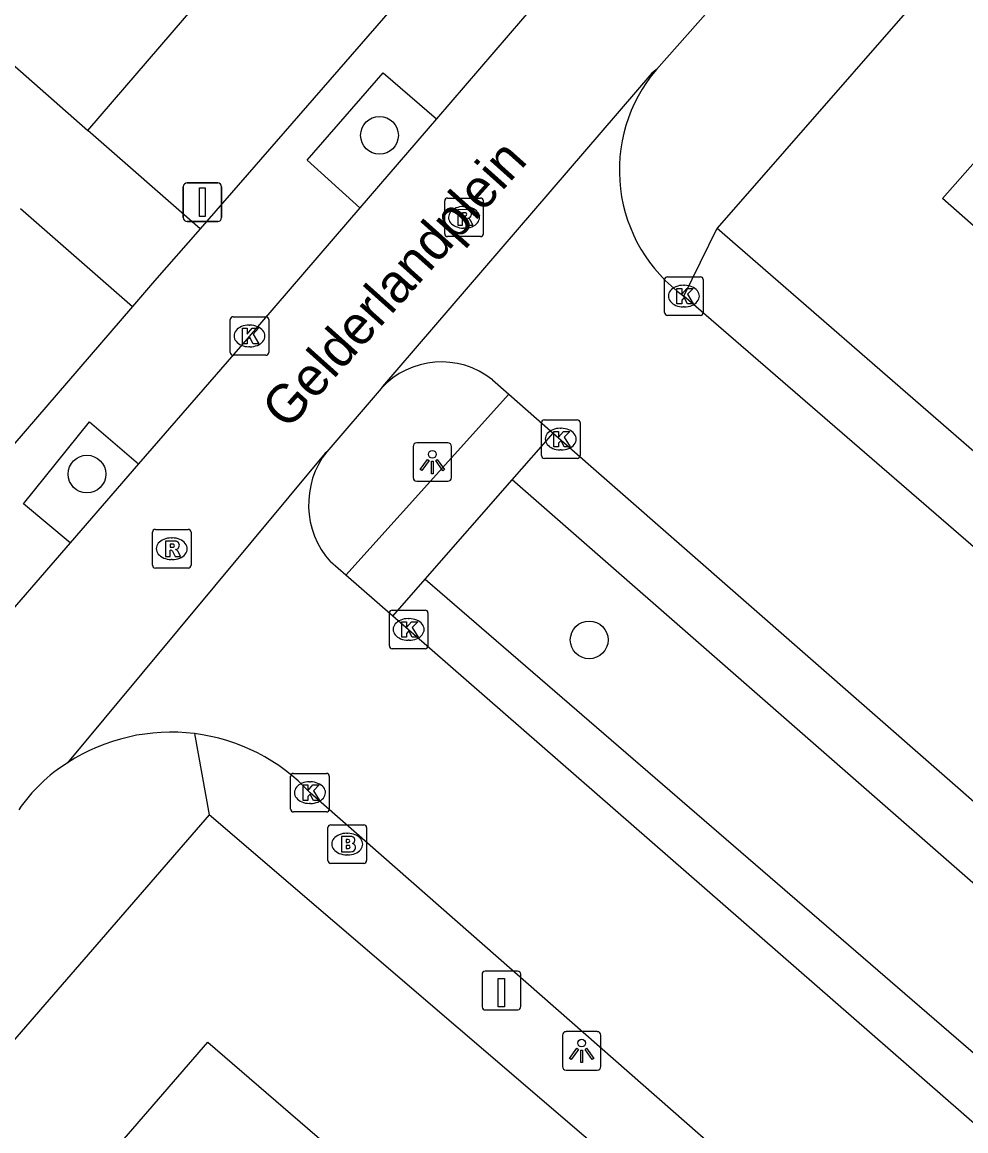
# Model space of a CAD drawing. Extents: x 158352 to 159489, y 383828 to 384597.
# Drawn here: x 159037.04 to 159061.49, y 384068.15 to 384096.89 of the extents above; entities that cross this region are included whole.
import ezdxf

# ---------------------------------------------------------------- set-up
doc = ezdxf.new("R2010")
doc.units = 0
for name, color, linetype in [('IMGEO_Boom', 7, 'Continuous'), ('IMGEO_Brandkraan', 7, 'Continuous'), ('IMGEO_Groenvoorziening', 7, 'Continuous'), ('IMGEO_Kolk', 7, 'Continuous'), ('IMGEO_Laadpaal', 7, 'Continuous'), ('IMGEO_Lichtpunt', 7, 'Continuous'), ('IMGEO_Openbare_ruimte_label', 7, 'Continuous'), ('IMGEO_Pand', 7, 'Continuous'), ('IMGEO_Rijbaan_lokaal_open', 7, 'Continuous'), ('IMGEO_Rioolput', 7, 'Continuous'), ('IMGEO_Verkeersbordpaal', 7, 'Continuous'), ('IMGEO_Voetpad_halfverhard', 7, 'Continuous'), ('IMGEO_Voetpad_open', 7, 'Continuous')]:
    doc.layers.add(name, color=color, linetype=linetype)

msp = doc.modelspace()

# ---------------------------------------------------------------- linework, layer by layer
at = {"layer": 'IMGEO_Boom'}
for centre in [(159046.299, 384093.956), (159038.72, 384085.175), (159051.732, 384080.877)]:
    msp.add_circle(centre, 0.489, dxfattribs=at)
at = {"layer": 'IMGEO_Brandkraan'}
for p, q in [((159045.038, 384076.084), (159045.89, 384076.084)), ((159044.963, 384075.158), (159044.963, 384076.01)), ((159045.451, 384075.864), (159045.476, 384075.864)), ((159045.964, 384076.01), (159045.964, 384075.158)), ((159045.474, 384075.304), (159045.449, 384075.304)), ((159045.89, 384075.084), (159045.038, 384075.084))]:
    msp.add_line(p, q, dxfattribs=at)
for points in [[(159045.038, 384076.084), (159045.89, 384076.084)], [(159044.963, 384075.158), (159044.963, 384076.01)], [(159045.311, 384075.784), (159045.311, 384075.384), (159045.524, 384075.384)], [(159045.542, 384075.784), (159045.311, 384075.784)], [(159045.964, 384076.01), (159045.964, 384075.158)], [(159045.49, 384075.703), (159045.436, 384075.703), (159045.436, 384075.627)], [(159045.436, 384075.627), (159045.489, 384075.627)], [(159045.498, 384075.551), (159045.436, 384075.551), (159045.436, 384075.47)], [(159045.436, 384075.47), (159045.498, 384075.47)], [(159045.89, 384075.084), (159045.038, 384075.084)]]:
    msp.add_lwpolyline(points, dxfattribs=at)
for centre, radius, start, end in [((159045.04, 384076.008), 0.0765, 91.552, 178.448), ((159045.04, 384076.008), 0.0765, 91.552, 178.448), ((159045.888, 384076.008), 0.0765, 1.552, 88.448), ((159045.888, 384076.008), 0.0765, 1.552, 88.448), ((159045.546, 384075.639), 0.145, 59.4692, 91.5367), ((159045.571, 384075.686), 0.0922, 285.5137, 58.1501), ((159045.491, 384075.665), 0.0379, 267.8285, 90.9355), ((159045.499, 384075.51), 0.0404, 269.8759, 90.5077), ((159045.576, 384075.494), 0.105, 301.3115, 78.989), ((159045.53, 384075.635), 0.251, 268.6676, 293.5347), ((159045.04, 384075.16), 0.0765, 181.552, 268.448), ((159045.04, 384075.16), 0.0765, 181.552, 268.448), ((159045.888, 384075.16), 0.0765, 271.552, 358.448), ((159045.888, 384075.16), 0.0765, 271.552, 358.448)]:
    msp.add_arc(centre, radius, start, end, dxfattribs=at)
for centre, major_axis, ratio, start_param, end_param in [((159045.45, 384075.584), (-0.387, 0.002), 0.722429, 4.712389, 7.853982), ((159045.475, 384075.584), (-0.39, 0.002), 0.717154, 1.570796, 4.712389)]:
    msp.add_ellipse(centre, major_axis=major_axis, ratio=ratio, start_param=start_param, end_param=end_param, dxfattribs=at)
at = {"layer": 'IMGEO_Groenvoorziening'}
for points in [[(159038.743, 384094.084), (159046.256, 384102.828), (159051.561, 384102.933)], [(159047.486, 384082.448), (159082.23, 384052.422), (159084.241, 384054.827), (159049.737, 384085.023)]]:
    msp.add_lwpolyline(points, dxfattribs=at)
at = {"layer": 'IMGEO_Kolk'}
for p, q in [((159053.685, 384089.363), (159053.685, 384090.215)), ((159053.76, 384090.289), (159054.612, 384090.289)), ((159054.686, 384090.215), (159054.686, 384089.363)), ((159054.173, 384090.069), (159054.198, 384090.069)), ((159054.612, 384089.289), (159053.76, 384089.289)), ((159054.196, 384089.509), (159054.171, 384089.509)), ((159042.43, 384088.329), (159042.43, 384089.181)), ((159042.505, 384089.255), (159043.357, 384089.255)), ((159042.918, 384089.035), (159042.943, 384089.035)), ((159043.431, 384089.181), (159043.431, 384088.329)), ((159042.941, 384088.475), (159042.916, 384088.475)), ((159043.357, 384088.255), (159042.505, 384088.255)), ((159050.495, 384085.656), (159050.495, 384086.508)), ((159050.57, 384086.582), (159051.422, 384086.582)), ((159051.496, 384086.508), (159051.496, 384085.656)), ((159050.983, 384086.362), (159051.008, 384086.362)), ((159051.422, 384085.582), (159050.57, 384085.582)), ((159051.006, 384085.802), (159050.981, 384085.802)), ((159046.554, 384080.722), (159046.554, 384081.574)), ((159046.629, 384081.648), (159047.481, 384081.648)), ((159047.555, 384081.574), (159047.555, 384080.722)), ((159047.042, 384081.428), (159047.067, 384081.428)), ((159047.481, 384080.648), (159046.629, 384080.648)), ((159047.065, 384080.868), (159047.04, 384080.868)), ((159043.997, 384076.491), (159043.997, 384077.343)), ((159044.072, 384077.417), (159044.924, 384077.417)), ((159044.485, 384077.197), (159044.51, 384077.197)), ((159044.998, 384077.343), (159044.998, 384076.491)), ((159044.508, 384076.637), (159044.483, 384076.637)), ((159044.924, 384076.417), (159044.072, 384076.417))]:
    msp.add_line(p, q, dxfattribs=at)
for points in [[(159053.685, 384089.363), (159053.685, 384090.215)], [(159053.76, 384090.289), (159054.612, 384090.289)], [(159054.686, 384090.215), (159054.686, 384089.363)], [(159054.006, 384089.989), (159054.129, 384089.989), (159054.129, 384089.838), (159054.259, 384089.989), (159054.423, 384089.989), (159054.277, 384089.838), (159054.43, 384089.589), (159054.278, 384089.589), (159054.193, 384089.753), (159054.129, 384089.686), (159054.129, 384089.589), (159054.006, 384089.589), (159054.006, 384089.989)], [(159054.612, 384089.289), (159053.76, 384089.289)], [(159042.43, 384088.329), (159042.43, 384089.181)], [(159042.505, 384089.255), (159043.357, 384089.255)], [(159043.431, 384089.181), (159043.431, 384088.329)], [(159042.751, 384088.955), (159042.874, 384088.955), (159042.874, 384088.804), (159043.004, 384088.955), (159043.168, 384088.955), (159043.022, 384088.804), (159043.175, 384088.555), (159043.023, 384088.555), (159042.938, 384088.719), (159042.874, 384088.652), (159042.874, 384088.555), (159042.751, 384088.555), (159042.751, 384088.955)], [(159043.357, 384088.255), (159042.505, 384088.255)], [(159050.495, 384085.656), (159050.495, 384086.508)], [(159050.57, 384086.582), (159051.422, 384086.582)], [(159051.496, 384086.508), (159051.496, 384085.656)], [(159050.816, 384086.282), (159050.939, 384086.282), (159050.939, 384086.131), (159051.069, 384086.282), (159051.233, 384086.282), (159051.087, 384086.131), (159051.24, 384085.882), (159051.088, 384085.882), (159051.003, 384086.046), (159050.939, 384085.979), (159050.939, 384085.882), (159050.816, 384085.882), (159050.816, 384086.282)], [(159051.422, 384085.582), (159050.57, 384085.582)], [(159046.554, 384080.722), (159046.554, 384081.574)], [(159046.629, 384081.648), (159047.481, 384081.648)], [(159047.555, 384081.574), (159047.555, 384080.722)], [(159046.875, 384081.348), (159046.998, 384081.348), (159046.998, 384081.197), (159047.128, 384081.348), (159047.292, 384081.348), (159047.146, 384081.197), (159047.299, 384080.948), (159047.147, 384080.948), (159047.062, 384081.112), (159046.998, 384081.045), (159046.998, 384080.948), (159046.875, 384080.948), (159046.875, 384081.348)], [(159047.481, 384080.648), (159046.629, 384080.648)], [(159043.997, 384076.491), (159043.997, 384077.343)], [(159044.072, 384077.417), (159044.924, 384077.417)], [(159044.998, 384077.343), (159044.998, 384076.491)], [(159044.318, 384077.117), (159044.441, 384077.117), (159044.441, 384076.966), (159044.571, 384077.117), (159044.735, 384077.117), (159044.589, 384076.966), (159044.742, 384076.717), (159044.59, 384076.717), (159044.505, 384076.881), (159044.441, 384076.814), (159044.441, 384076.717), (159044.318, 384076.717), (159044.318, 384077.117)], [(159044.924, 384076.417), (159044.072, 384076.417)]]:
    msp.add_lwpolyline(points, dxfattribs=at)
for centre, start, end in [((159053.762, 384090.213), 91.552, 178.448), ((159053.762, 384090.213), 91.552, 178.448), ((159054.61, 384090.213), 1.552, 88.448), ((159054.61, 384090.213), 1.552, 88.448), ((159053.762, 384089.365), 181.552, 268.448), ((159053.762, 384089.365), 181.552, 268.448), ((159054.61, 384089.365), 271.552, 358.448), ((159054.61, 384089.365), 271.552, 358.448), ((159042.507, 384089.179), 91.552, 178.448), ((159042.507, 384089.179), 91.552, 178.448), ((159043.355, 384089.179), 1.552, 88.448), ((159043.355, 384089.179), 1.552, 88.448), ((159042.507, 384088.331), 181.552, 268.448), ((159042.507, 384088.331), 181.552, 268.448), ((159043.355, 384088.331), 271.552, 358.448), ((159043.355, 384088.331), 271.552, 358.448), ((159050.572, 384086.506), 91.552, 178.448), ((159050.572, 384086.506), 91.552, 178.448), ((159051.42, 384086.506), 1.552, 88.448), ((159051.42, 384086.506), 1.552, 88.448), ((159050.572, 384085.658), 181.552, 268.448), ((159050.572, 384085.658), 181.552, 268.448), ((159051.42, 384085.658), 271.552, 358.448), ((159051.42, 384085.658), 271.552, 358.448), ((159046.631, 384081.572), 91.552, 178.448), ((159046.631, 384081.572), 91.552, 178.448), ((159047.479, 384081.572), 1.552, 88.448), ((159047.479, 384081.572), 1.552, 88.448), ((159046.631, 384080.724), 181.552, 268.448), ((159046.631, 384080.724), 181.552, 268.448), ((159047.479, 384080.724), 271.552, 358.448), ((159047.479, 384080.724), 271.552, 358.448), ((159044.074, 384077.341), 91.552, 178.448), ((159044.074, 384077.341), 91.552, 178.448), ((159044.922, 384077.341), 1.552, 88.448), ((159044.922, 384077.341), 1.552, 88.448), ((159044.074, 384076.493), 181.552, 268.448), ((159044.074, 384076.493), 181.552, 268.448), ((159044.922, 384076.493), 271.552, 358.448), ((159044.922, 384076.493), 271.552, 358.448)]:
    msp.add_arc(centre, 0.0765, start, end, dxfattribs=at)
for centre, major_axis, ratio, start_param, end_param in [((159054.172, 384089.789), (-0.387, 0.002), 0.722429, 4.712389, 7.853982), ((159054.197, 384089.789), (-0.39, 0.002), 0.717154, 1.570796, 4.712389), ((159042.917, 384088.755), (-0.387, 0.002), 0.722429, 4.712389, 7.853982), ((159042.942, 384088.755), (-0.39, 0.002), 0.717154, 1.570796, 4.712389), ((159050.982, 384086.082), (-0.387, 0.002), 0.722429, 4.712389, 7.853982), ((159051.007, 384086.082), (-0.39, 0.002), 0.717154, 1.570796, 4.712389), ((159047.041, 384081.148), (-0.387, 0.002), 0.722429, 4.712389, 7.853982), ((159047.066, 384081.148), (-0.39, 0.002), 0.717154, 1.570796, 4.712389), ((159044.484, 384076.917), (-0.387, 0.002), 0.722429, 4.712389, 7.853982), ((159044.509, 384076.917), (-0.39, 0.002), 0.717154, 1.570796, 4.712389)]:
    msp.add_ellipse(centre, major_axis=major_axis, ratio=ratio, start_param=start_param, end_param=end_param, dxfattribs=at)
at = {"layer": 'IMGEO_Laadpaal'}
for p, q in [((159048.959, 384072.203), (159048.959, 384071.362)), ((159048.959, 384072.203), (159048.959, 384071.362)), ((159049.875, 384072.287), (159049.034, 384072.287)), ((159049.875, 384072.287), (159049.034, 384072.287)), ((159049.959, 384071.371), (159049.959, 384072.212)), ((159049.959, 384071.371), (159049.959, 384072.212)), ((159049.043, 384071.287), (159049.884, 384071.287)), ((159049.043, 384071.287), (159049.884, 384071.287))]:
    msp.add_line(p, q, dxfattribs=at)
msp.add_lwpolyline([(159049.374, 384072.1), (159049.534, 384072.1), (159049.534, 384071.367), (159049.374, 384071.367), (159049.374, 384072.1)], dxfattribs=at)
for centre, start, end in [((159049.037, 384072.209), 92.4484, 184.2845), ((159049.037, 384072.209), 92.4484, 184.2845), ((159049.881, 384072.209), 2.4484, 94.2845), ((159049.881, 384072.209), 2.4484, 94.2845), ((159049.037, 384071.365), 182.4484, 274.2845), ((159049.037, 384071.365), 182.4484, 274.2845), ((159049.881, 384071.365), 272.4484, 4.2845), ((159049.881, 384071.365), 272.4484, 4.2845)]:
    msp.add_arc(centre, 0.0779, start, end, dxfattribs=at)
at = {"layer": 'IMGEO_Lichtpunt'}
for p, q in [((159047.169, 384085.89), (159047.169, 384085.083)), ((159047.169, 384085.89), (159047.169, 384085.083)), ((159048.071, 384085.985), (159047.263, 384085.985)), ((159048.071, 384085.985), (159047.263, 384085.985)), ((159048.165, 384085.083), (159048.165, 384085.89)), ((159048.165, 384085.083), (159048.165, 384085.89)), ((159047.263, 384084.989), (159048.071, 384084.989)), ((159047.263, 384084.989), (159048.071, 384084.989)), ((159051.039, 384070.626), (159051.039, 384069.819)), ((159051.039, 384070.626), (159051.039, 384069.819)), ((159051.941, 384070.721), (159051.133, 384070.721)), ((159051.941, 384070.721), (159051.133, 384070.721)), ((159052.035, 384069.819), (159052.035, 384070.626)), ((159052.035, 384069.819), (159052.035, 384070.626)), ((159051.133, 384069.725), (159051.941, 384069.725)), ((159051.133, 384069.725), (159051.941, 384069.725))]:
    msp.add_line(p, q, dxfattribs=at)
for points in [[(159047.543, 384085.554), (159047.582, 384085.526), (159047.394, 384085.264), (159047.356, 384085.291), (159047.543, 384085.554)], [(159047.755, 384085.526), (159047.793, 384085.553), (159047.98, 384085.291), (159047.941, 384085.263), (159047.755, 384085.526)], [(159047.645, 384085.506), (159047.692, 384085.506), (159047.692, 384085.184), (159047.645, 384085.184), (159047.645, 384085.506)], [(159051.413, 384070.29), (159051.452, 384070.262), (159051.264, 384070), (159051.226, 384070.027), (159051.413, 384070.29)], [(159051.515, 384070.242), (159051.562, 384070.242), (159051.562, 384069.92), (159051.515, 384069.92), (159051.515, 384070.242)], [(159051.625, 384070.262), (159051.663, 384070.289), (159051.85, 384070.027), (159051.811, 384069.999), (159051.625, 384070.262)]]:
    msp.add_lwpolyline(points, dxfattribs=at)
for centre in [(159047.668, 384085.688), (159051.538, 384070.424)]:
    msp.add_circle(centre, 0.0994, dxfattribs=at)
for centre, start, end in [((159047.263, 384085.89), 90, 180), ((159047.263, 384085.89), 90, 180), ((159048.071, 384085.89), 0, 90), ((159048.071, 384085.89), 0, 90), ((159047.263, 384085.083), 180, 270), ((159047.263, 384085.083), 180, 270), ((159048.071, 384085.083), 270, 0), ((159048.071, 384085.083), 270, 360), ((159051.133, 384070.626), 90, 180), ((159051.133, 384070.626), 90, 180), ((159051.941, 384070.626), 0, 90), ((159051.941, 384070.626), 0, 90), ((159051.133, 384069.819), 180, 270), ((159051.133, 384069.819), 180, 270), ((159051.941, 384069.819), 270, 0), ((159051.941, 384069.819), 270, 360)]:
    msp.add_arc(centre, 0.0946, start, end, dxfattribs=at)
at = {"layer": 'IMGEO_Pand'}
for points in [[(159072.427, 384086.169), (159069.126, 384089.079), (159067.128, 384086.813), (159060.887, 384092.316), (159064.666, 384096.602)], [(159038.241, 384066.277), (159041.85, 384070.452), (159048.145, 384065.012), (159046.171, 384062.728), (159049.501, 384059.852), (159047.865, 384057.96)]]:
    msp.add_lwpolyline(points, dxfattribs=at)
at = {"layer": 'IMGEO_Rijbaan_lokaal_open'}
for points in [[(159054.462, 384102.165), (159047.772, 384094.384)], [(159054.813, 384097.177), (159053.473, 384095.66)], [(159053.473, 384095.66), (159053.358, 384095.568), (159046.376, 384087.444), (159046.34, 384087.391)], [(159047.772, 384094.384), (159045.79, 384092.078)], [(159045.79, 384092.078), (159042.871, 384088.683), (159040.059, 384085.439)], [(159089.071, 384059.415), (159073.221, 384073.303), (159070.333, 384075.803), (159055.21, 384088.896), (159054.182, 384089.791)], [(159049.223, 384087.62), (159049.651, 384087.245)], [(159046.34, 384087.391), (159044.934, 384085.755)], [(159049.651, 384087.245), (159050.8, 384086.238)], [(159050.8, 384086.238), (159080.25, 384060.43), (159085.805, 384055.65)], [(159044.934, 384085.755), (159044.89, 384085.714), (159038.219, 384077.693)], [(159040.059, 384085.439), (159038.288, 384083.396)], [(159038.288, 384083.396), (159031.77, 384075.877)], [(159045.427, 384082.554), (159045.027, 384082.903)], [(159046.647, 384081.489), (159045.427, 384082.554)], [(159081.812, 384050.789), (159081.639, 384050.956), (159076.165, 384055.717), (159046.647, 384081.489)], [(159059.85, 384063.435), (159044.502, 384076.915)]]:
    msp.add_lwpolyline(points, dxfattribs=at)
for centre, radius, start, end in [((159056.534, 384093.052), 4.021, 139.5744, 234.202), ((159047.903, 384085.973), 2.11, 51.2881, 137.795), ((159046.683, 384084.385), 2.222, 141.9166, 221.8188), ((159040.895, 384073.561), 4.923, 82.9126, 122.9236), ((159040.899, 384073.56), 4.924, 42.9621, 82.9645), ((159040.489, 384074.075), 4.271, 122.0993, 145.8744)]:
    msp.add_arc(centre, radius, start, end, dxfattribs=at)
at = {"layer": 'IMGEO_Rioolput'}
for p, q in [((159047.988, 384091.404), (159047.988, 384092.256)), ((159048.063, 384092.33), (159048.915, 384092.33)), ((159048.989, 384092.256), (159048.989, 384091.404)), ((159048.476, 384092.11), (159048.501, 384092.11)), ((159048.915, 384091.33), (159048.063, 384091.33)), ((159048.499, 384091.55), (159048.474, 384091.55)), ((159040.416, 384082.814), (159040.416, 384083.666)), ((159040.491, 384083.74), (159041.343, 384083.74)), ((159040.904, 384083.52), (159040.929, 384083.52)), ((159041.417, 384083.666), (159041.417, 384082.814)), ((159040.927, 384082.96), (159040.902, 384082.96)), ((159041.343, 384082.74), (159040.491, 384082.74))]:
    msp.add_line(p, q, dxfattribs=at)
for points in [[(159047.988, 384091.404), (159047.988, 384092.256)], [(159048.063, 384092.33), (159048.915, 384092.33)], [(159048.989, 384092.256), (159048.989, 384091.404)], [(159048.577, 384092.028), (159048.325, 384092.03), (159048.325, 384091.63)], [(159048.503, 384091.949), (159048.449, 384091.949), (159048.449, 384091.868)], [(159048.449, 384091.868), (159048.501, 384091.868)], [(159048.325, 384091.63), (159048.449, 384091.63), (159048.449, 384091.792), (159048.46, 384091.792)], [(159048.507, 384091.763), (159048.578, 384091.63), (159048.718, 384091.63), (159048.653, 384091.756)], [(159048.915, 384091.33), (159048.063, 384091.33)], [(159040.416, 384082.814), (159040.416, 384083.666)], [(159040.491, 384083.74), (159041.343, 384083.74)], [(159041.417, 384083.666), (159041.417, 384082.814)], [(159041.005, 384083.438), (159040.753, 384083.44), (159040.753, 384083.04)], [(159040.931, 384083.359), (159040.877, 384083.359), (159040.877, 384083.278)], [(159040.877, 384083.278), (159040.929, 384083.278)], [(159040.753, 384083.04), (159040.877, 384083.04), (159040.877, 384083.202), (159040.888, 384083.202)], [(159040.935, 384083.173), (159041.006, 384083.04), (159041.146, 384083.04), (159041.081, 384083.166)], [(159041.343, 384082.74), (159040.491, 384082.74)]]:
    msp.add_lwpolyline(points, dxfattribs=at)
for centre, radius, start, end in [((159048.065, 384092.254), 0.0765, 91.552, 178.448), ((159048.065, 384092.254), 0.0765, 91.552, 178.448), ((159048.913, 384092.254), 0.0765, 1.552, 88.448), ((159048.913, 384092.254), 0.0765, 1.552, 88.448), ((159048.485, 384092.057), 0.19, 274.7715, 282.9687), ((159048.509, 384091.853), 0.0964, 77.0061, 93.1865), ((159048.523, 384091.91), 0.0378, 276.6634, 79.6772), ((159048.576, 384091.918), 0.109, 350.3612, 89.416), ((159048.574, 384091.918), 0.112, 277.5842, 350.9817), ((159048.459, 384091.739), 0.0533, 26.0293, 88.6989), ((159048.558, 384091.703), 0.108, 29.5134, 73.7905), ((159048.065, 384091.406), 0.0765, 181.552, 268.448), ((159048.065, 384091.406), 0.0765, 181.552, 268.448), ((159048.913, 384091.406), 0.0765, 271.552, 358.448), ((159048.913, 384091.406), 0.0765, 271.552, 358.448), ((159040.493, 384083.664), 0.0765, 91.552, 178.448), ((159040.493, 384083.664), 0.0765, 91.552, 178.448), ((159041.341, 384083.664), 0.0765, 1.552, 88.448), ((159041.341, 384083.664), 0.0765, 1.552, 88.448), ((159040.913, 384083.467), 0.19, 274.7715, 282.9687), ((159040.937, 384083.263), 0.0964, 77.0061, 93.1865), ((159040.951, 384083.32), 0.0378, 276.6634, 79.6772), ((159041.004, 384083.328), 0.109, 350.3612, 89.416), ((159041.002, 384083.328), 0.112, 277.5842, 350.9817), ((159040.887, 384083.149), 0.0533, 26.0293, 88.6989), ((159040.986, 384083.113), 0.108, 29.5134, 73.7905), ((159040.493, 384082.816), 0.0765, 181.552, 268.448), ((159040.493, 384082.816), 0.0765, 181.552, 268.448), ((159041.341, 384082.816), 0.0765, 271.552, 358.448), ((159041.341, 384082.816), 0.0765, 271.552, 358.448)]:
    msp.add_arc(centre, radius, start, end, dxfattribs=at)
for centre, major_axis, ratio, start_param, end_param in [((159048.475, 384091.83), (-0.387, 0.002), 0.722429, 4.712389, 7.853982), ((159048.5, 384091.83), (-0.39, 0.002), 0.717154, 1.570796, 4.712389), ((159040.903, 384083.24), (-0.387, 0.002), 0.722429, 4.712389, 7.853982), ((159040.928, 384083.24), (-0.39, 0.002), 0.717154, 1.570796, 4.712389)]:
    msp.add_ellipse(centre, major_axis=major_axis, ratio=ratio, start_param=start_param, end_param=end_param, dxfattribs=at)
at = {"layer": 'IMGEO_Verkeersbordpaal'}
for p, q in [((159041.316, 384092.723), (159042.106, 384092.723)), ((159042.106, 384092.723), (159041.316, 384092.723)), ((159041.216, 384091.823), (159041.216, 384092.623)), ((159041.216, 384092.623), (159041.216, 384091.823)), ((159042.206, 384092.623), (159042.206, 384091.823)), ((159042.206, 384091.823), (159042.206, 384092.623)), ((159042.106, 384091.723), (159041.316, 384091.723)), ((159041.316, 384091.723), (159042.106, 384091.723))]:
    msp.add_line(p, q, dxfattribs=at)
msp.add_lwpolyline([(159041.636, 384092.598), (159041.786, 384092.598), (159041.786, 384091.848), (159041.636, 384091.848), (159041.636, 384092.598)], dxfattribs=at)
for centre, start, end in [((159041.316, 384092.623), 90, 180), ((159041.316, 384092.623), 90, 180), ((159042.106, 384092.623), 0, 90), ((159042.106, 384092.623), 360, 90), ((159041.316, 384091.823), 180, 270), ((159041.316, 384091.823), 180, 270), ((159042.106, 384091.823), 270, 0), ((159042.106, 384091.823), 270, 0)]:
    msp.add_arc(centre, 0.1, start, end, dxfattribs=at)
at = {"layer": 'IMGEO_Voetpad_halfverhard'}
for points in [[(159035.173, 384097.214), (159038.743, 384094.084)], [(159041.649, 384091.536), (159038.743, 384094.084)], [(159037.001, 384092.056), (159039.9, 384089.519)]]:
    msp.add_lwpolyline(points, dxfattribs=at)
at = {"layer": 'IMGEO_Voetpad_open'}
for points in [[(159069.128, 384107.669), (159055.048, 384091.549)], [(159051.561, 384102.933), (159041.649, 384091.536)], [(159045.79, 384092.078), (159044.423, 384093.312), (159046.39, 384095.578), (159047.772, 384094.384)], [(159041.649, 384091.536), (159040.473, 384090.185), (159039.9, 384089.519)], [(159054.182, 384089.791), (159055.048, 384091.549)], [(159055.048, 384091.549), (159074.609, 384074.546)], [(159039.9, 384089.519), (159029.037, 384076.903)], [(159045.427, 384082.554), (159049.651, 384087.245)], [(159038.288, 384083.396), (159037.079, 384084.4), (159038.787, 384086.531), (159040.059, 384085.439)], [(159049.737, 384085.023), (159050.8, 384086.238)], [(159047.486, 384082.448), (159049.737, 384085.023)], [(159046.647, 384081.489), (159047.486, 384082.448)], [(159041.502, 384078.446), (159041.89, 384076.342)], [(159041.89, 384076.342), (159027.879, 384060.178), (159027.766, 384060.047)], [(159061.297, 384059.696), (159041.89, 384076.342)]]:
    msp.add_lwpolyline(points, dxfattribs=at)

# ---------------------------------------------------------------- texts
at = {"layer": 'IMGEO_Openbare_ruimte_label'}
msp.add_text('Gelderlandplein', height=1, rotation=48.1619, dxfattribs=at).set_placement((159043.916, 384086.291))

doc.saveas('drawing.dxf')
